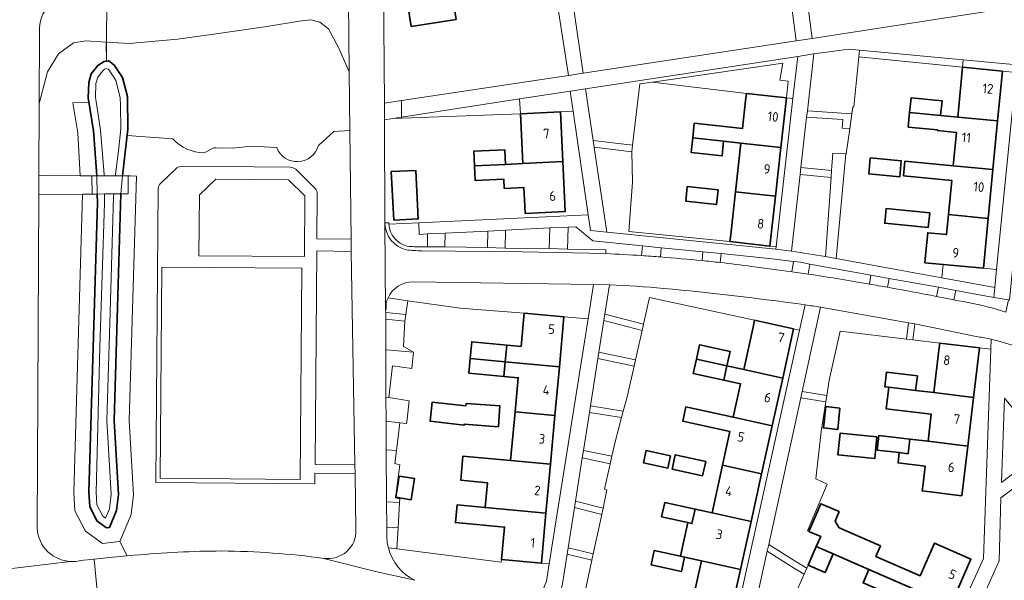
# Model space of a CAD drawing. Extents: x 150256 to 156914, y 461459 to 469481.
# Tile 258 of 656: x 154680 to 154817, y 463823 to 463901. Entities that reach past the tile are written whole.
import ezdxf
from ezdxf.enums import TextEntityAlignment as Align

# ---------------------------------------------------------------- set-up
doc = ezdxf.new("R2010")
doc.units = 0
doc.header["$LTSCALE"] = 0.75
for name, color, linetype, lineweight in [('B-RO-GK-BESCHOEIING-G', 251, 'GK-BESCHOEIING', 35), ('B-RO-GR-BEPLANTING_CULTUUR_BODEMBEDEKKER-GV', 251, 'CONTINUOUS', 18), ('B-RO-GR-BEPLANTING_CULTUUR_BOSPLANTSOEN-GV', 251, 'CONTINUOUS', 18), ('B-RO-GR-BEPLANTING_CULTUUR_HEESTERS-GV', 251, 'CONTINUOUS', 18), ('B-RO-GR-BEPLANTING_CULTUUR_ROOS-GV', 251, 'CONTINUOUS', 18), ('B-RO-GR-GROENVOORZIENING-GV', 251, 'CONTINUOUS', 18), ('B-RO-IE-TERREINAFSCHEIDING_KUNSTMATIG_HEKWERK-G', 251, 'IE-TERREINAFSCHEIDING-KUNSTMATIG', 18), ('B-RO-KW-KUNSTWERK_DEK-GV', 6, 'CONTINUOUS', 18), ('B-RO-KW-KUNSTWERK_DUIKER-G', 251, 'CONTINUOUS', 18), ('B-RO-KW-KUNSTWERK_LANDHOOFD-GV', 251, 'CONTINUOUS', 18), ('B-RO-OG-BEBOUWING-GV', 6, 'CONTINUOUS', 35), ('B-RO-OG-BEBOUWING-T18', 1, 'CONTINUOUS', 18), ('B-RO-OG-TERREIN_CULTUURSCHEIDING-GV', 251, 'CONTINUOUS', 18), ('B-RO-OG-TERREIN_ONBEGROEID-GV', 251, 'CONTINUOUS', 18), ('B-RO-OG-WATER_SLOOT-GV', 251, 'CONTINUOUS', 18), ('B-RO-VH-VERHARDING_ASFALT-GV', 251, 'CONTINUOUS', 18), ('B-RO-VH-VERHARDING_BETON-GV', 251, 'CONTINUOUS', 18), ('B-RO-VH-VERHARDING_BETONSTRAATSTEEN-GV', 251, 'CONTINUOUS', 18), ('B-RO-VH-VERHARDING_FUNDERING_ZAND-GV', 251, 'CONTINUOUS', 18), ('B-RO-VH-VERHARDING_OPEN-GV', 251, 'CONTINUOUS', 18), ('B-RO-VH-VERHARDING_TEGEL-GV', 251, 'CONTINUOUS', 18), ('B-RO-VH-VERHARDING_TEGEL_RUBBER-GV', 251, 'CONTINUOUS', 18)]:
    doc.layers.add(name, color=color, linetype=linetype, lineweight=lineweight)
doc.styles.add('NLCS-ISO-M200-T18', font='NLCS-ISO.ttf', dxfattribs={"height": 360})
doc.linetypes.add('GK-BESCHOEIING', pattern='A,30,-5,[1,NLCS.SHX,S=1,R=0,X=0,Y=0],-5', length=40)
doc.linetypes.add('IE-TERREINAFSCHEIDING-KUNSTMATIG', pattern='A,4,[82,NLCS.SHX,S=0.75,R=90,X=0,Y=0],4,-2', length=10)

msp = doc.modelspace()

# ---------------------------------------------------------------- linework, layer by layer
at = {"layer": 'B-RO-GK-BESCHOEIING-G'}
for points in [[(154689.58, 463892.681), (154689.918, 463893.886), (154690.839, 463895.078), (154691.705, 463895.637), (154692.029, 463895.667)], [(154692.029, 463895.667), (154692.3, 463895.692), (154692.529, 463895.609)], [(154694.291, 463879.615), (154695.032, 463886.18), (154694.953, 463890.708), (154694.3, 463893.363), (154693.178, 463895.081), (154692.529, 463895.609)], [(154689.58, 463892.681), (154689.497, 463890.539), (154690.223, 463885.907), (154690.714, 463879.627)], [(154690.745, 463877.083), (154690.761, 463875.835), (154689.578, 463835.387), (154689.705, 463833.36), (154690.734, 463831.351), (154692.036, 463830.411), (154692.447, 463830.458), (154693.433, 463832.808), (154693.71, 463835.077), (154693.093, 463845.404), (154694.065, 463877.119)]]:
    msp.add_lwpolyline(points, dxfattribs=at)
at = {"layer": 'B-RO-GR-BEPLANTING_CULTUUR_BODEMBEDEKKER-GV'}
for points in [[(154797.278, 463897.223), (154795.754, 463897.365), (154790.868, 463896.7), (154789.974, 463888.726), (154796.192, 463888.306), (154796.333, 463889.302), (154796.482, 463889.281), (154797.181, 463896.256)], [(154768.355, 463892.736), (154786.537, 463895.366), (154786.124, 463892.996), (154787.296, 463892.866), (154787.038, 463890.53), (154787.968, 463890.427), (154788.635, 463896.332), (154758.994, 463891.801), (154760.065, 463884.563), (154765.558, 463883.905), (154766.564, 463892.476)], [(154811.667, 463894.819), (154817.221, 463894.286), (154819.143, 463894.101), (154819.249, 463895.177), (154811.768, 463895.874)], [(154781.448, 463891.149), (154787.038, 463890.53), (154787.296, 463892.866), (154786.124, 463892.996), (154786.537, 463895.366), (154768.355, 463892.736)], [(154749.87, 463888.324), (154755.467, 463888.6), (154757.255, 463888.688), (154756.849, 463891.491), (154749.766, 463890.422)], [(154795.365, 463882.72), (154795.399, 463882.718), (154795.896, 463886.221), (154794.832, 463886.293), (154794.913, 463887.49), (154789.873, 463887.831), (154789.084, 463880.798), (154793.365, 463880.377), (154793.542, 463882.813)], [(154784.745, 463869.817), (154779.155, 463870.436), (154765.052, 463871.844), (154765.528, 463878.765), (154765.453, 463883.011), (154760.201, 463883.64), (154760.206, 463883.604), (154761.96, 463871.777), (154785.592, 463869.383), (154785.63, 463869.719)], [(154804.114, 463859.089), (154791.815, 463861.281), (154789.239, 463849.467), (154792.695, 463848.922), (154793.039, 463851.074), (154794.545, 463857.892), (154803.824, 463856.801)], [(154761.53, 463859.386), (154760.839, 463854.971), (154765.954, 463853.909), (154766.886, 463858.017)], [(154759.665, 463847.463), (154764.253, 463846.745), (154764.781, 463848.741), (154765.755, 463853.031), (154760.7, 463854.081)], [(154789.911, 463824.763), (154790.103, 463825.197), (154791.211, 463827.791), (154791.835, 463829.215), (154790.202, 463829.91), (154789.976, 463830.006), (154792.744, 463836.506), (154791.156, 463837.243), (154791.885, 463843.865), (154792.552, 463848.033), (154789.047, 463848.586), (154784.576, 463828.082), (154788.526, 463825.59)], [(154759.518, 463846.528), (154758.69, 463841.232), (154762.65, 463840.424), (154763.058, 463842.229), (154764.01, 463845.826)], [(154757.581, 463834.145), (154761.422, 463833.16), (154761.971, 463835.744), (154761.61, 463835.825), (154762.414, 463839.38), (154758.524, 463840.173)], [(154819.819, 463836.717), (154817.031, 463834.597), (154816.783, 463825.787), (154813.743, 463819.031), (154817.483, 463816.903), (154822.104, 463825.179), (154822.116, 463825.201), (154820.183, 463826.146), (154821.894, 463829.529), (154823.346, 463833.012), (154823.572, 463835.203)], [(154760.066, 463826.774), (154761.235, 463832.279), (154757.442, 463833.252), (154756.557, 463827.598)], [(154758.624, 463819.979), (154759.879, 463825.894), (154756.418, 463826.706), (154755.728, 463822.297), (154754.619, 463819.682)], [(154782.895, 463820.583), (154787.548, 463819.427), (154789.544, 463823.934), (154788.055, 463824.823), (154784.367, 463827.15)]]:
    msp.add_lwpolyline(points, close=True, dxfattribs=at)
for points in [[(154788.973, 463879.804), (154787.773, 463869.103)], [(154792.49, 463868.34), (154793.292, 463879.38), (154788.973, 463879.804)], [(154759.324, 463859.621), (154760.085, 463864.44), (154734.911, 463864.794)], [(154762.311, 463864.38), (154761.669, 463860.279), (154767.086, 463858.895), (154767.928, 463862.608), (154782.603, 463859.436)], [(154731.379, 463862.553), (154734.15, 463862.165), (154741.438, 463861.144), (154750.405, 463860.44), (154755.966, 463859.929), (154759.324, 463859.621)], [(154782.603, 463859.436), (154788.06, 463858.231), (154788.89, 463858.048), (154789.674, 463861.587)], [(154732.606, 463827.475), (154731.426, 463827.628)], [(154751.173, 463817.246), (154753.534, 463822.971), (154753.914, 463825.377), (154752.804, 463825.479), (154747.242, 463825.99), (154747.204, 463825.585), (154732.606, 463827.475)]]:
    msp.add_lwpolyline(points, dxfattribs=at)
for points in [[(154787.773, 463869.103, -0.0006532), (154792.49, 463868.34)], [(154734.911, 463864.794, 0.3028837), (154731.379, 463862.553)], [(154769.894, 463863.894, 0.014243), (154762.311, 463864.38)], [(154789.674, 463861.587, 0.011673), (154769.894, 463863.894)], [(154731.426, 463827.628, 0.2215442), (154735.111, 463823.066)]]:
    msp.add_lwpolyline(points, format="xyb", dxfattribs=at)
at = {"layer": 'B-RO-GR-BEPLANTING_CULTUUR_BOSPLANTSOEN-GV'}
for points in [[(154687.785, 463904.623, 0.4847173), (154682.68, 463899.784)], [(154701.302, 463884.802, 0.2008642), (154705.672, 463882.838)], [(154715.822, 463883.578, 0.7235199), (154721.649, 463883.882)]]:
    msp.add_lwpolyline(points, format="xyb", dxfattribs=at)
for points in [[(154691.986, 463898.339), (154692.054, 463898.335), (154695.207, 463898.147), (154701.951, 463898.727), (154706.39, 463899.361), (154714.443, 463900.511), (154718.955, 463901.252), (154720.616, 463901.469), (154721.843, 463901.108), (154723.07, 463900.169), (154724.514, 463897.497), (154725.964, 463894.154), (154725.86, 463904.077)], [(154721.649, 463883.882), (154723.81, 463885.84), (154726.05, 463885.95), (154725.964, 463894.154), (154724.514, 463897.497), (154723.07, 463900.169), (154721.843, 463901.108), (154720.616, 463901.469), (154718.955, 463901.252), (154714.443, 463900.511), (154706.39, 463899.361), (154701.951, 463898.727), (154695.207, 463898.147), (154692.054, 463898.335), (154691.986, 463898.339)], [(154682.68, 463899.784), (154682.632, 463889.767), (154683.801, 463894.176), (154685.317, 463896.703), (154687.411, 463898.219), (154689.143, 463898.508), (154691.986, 463898.339)], [(154691.986, 463898.339), (154692.052, 463895.669), (154692.3, 463895.692), (154692.529, 463895.609), (154693.178, 463895.081), (154694.3, 463893.363), (154694.953, 463890.708), (154695.032, 463886.18), (154694.931, 463885.284), (154701.302, 463884.802)], [(154705.672, 463882.838), (154707.03, 463883.56), (154707.37, 463883.54), (154709.644, 463883.511), (154712.28, 463883.79), (154715.822, 463883.578)]]:
    msp.add_lwpolyline(points, dxfattribs=at)
at = {"layer": 'B-RO-GR-BEPLANTING_CULTUUR_HEESTERS-GV'}
for points in [[(154811.768, 463895.874), (154797.278, 463897.223), (154797.181, 463896.256), (154811.667, 463894.819)], [(154733.266, 463887.837), (154732.041, 463887.645), (154749.87, 463888.324), (154749.766, 463890.422)], [(154794.006, 463868.062), (154795.365, 463882.72), (154793.542, 463882.813), (154793.365, 463880.377), (154793.292, 463879.38), (154792.49, 463868.34)], [(154816.421, 463866.539), (154814.573, 463866.714), (154808.947, 463867.246), (154808.783, 463865.36), (154816.171, 463864.013)], [(154731.075, 463859.601), (154731.082, 463855.307), (154734.924, 463854.953), (154733.558, 463855.743), (154733.752, 463859.327)], [(154733.039, 463845.107), (154731.099, 463845.335), (154731.105, 463841.928), (154731.111, 463841.332), (154732.554, 463841.213)]]:
    msp.add_lwpolyline(points, close=True, dxfattribs=at)
for points in [[(154731.115, 463861.014), (154731.05, 463860.882), (154731.073, 463860.506), (154733.877, 463860.219), (154734.15, 463862.165), (154731.379, 463862.553)], [(154732.606, 463827.475), (154732.784, 463830.417), (154731.222, 463830.505), (154731.231, 463829.646)], [(154731.426, 463827.628), (154732.606, 463827.475)]]:
    msp.add_lwpolyline(points, dxfattribs=at)
for points in [[(154731.379, 463862.553, 0.1441324), (154731.115, 463861.014)], [(154731.231, 463829.646, 0.0738166), (154731.426, 463827.628)]]:
    msp.add_lwpolyline(points, format="xyb", dxfattribs=at)
at = {"layer": 'B-RO-GR-BEPLANTING_CULTUUR_ROOS-GV'}
msp.add_lwpolyline([(154817.507, 463848.563), (154817.082, 463836.728), (154823.36, 463841.497)], close=True, dxfattribs=at)
at = {"layer": 'B-RO-GR-GROENVOORZIENING-GV'}
for points in [[(154756.549, 463872.464), (154753.975, 463872.343), (154753.903, 463869.471), (154756.463, 463869.385)], [(154736.886, 463871.505), (154736.888, 463869.721), (154739.321, 463869.686), (154739.344, 463871.626)], [(154745.343, 463871.899), (154745.284, 463869.592), (154747.736, 463869.533), (154747.81, 463872.026)], [(154790.308, 463867.281), (154788.998, 463867.539), (154788.028, 463867.657), (154787.813, 463866.229), (154790.075, 463865.898)], [(154810.44, 463862.285), (154810.727, 463863.584), (154808.277, 463864.041), (154808.014, 463862.758)]]:
    msp.add_lwpolyline(points, close=True, dxfattribs=at)
for points in [[(154769.44, 463868.289), (154769.561, 463869.583), (154766.923, 463869.857), (154766.815, 463868.475)], [(154775.357, 463869.004), (154775.275, 463867.773)], [(154777.775, 463867.508), (154777.914, 463868.76), (154775.357, 463869.004)], [(154801.418, 463865.286), (154798.859, 463865.751), (154798.641, 463864.496)], [(154801.188, 463864.045), (154801.418, 463865.286)], [(154813.776, 463857.134), (154805.001, 463858.931), (154804.718, 463856.695), (154808.482, 463856.253)], [(154808.482, 463856.253), (154814.021, 463855.593), (154815.589, 463855.406), (154815.636, 463856.771)]]:
    msp.add_lwpolyline(points, dxfattribs=at)
for points in [[(154766.815, 463868.475, -0.0030593), (154769.44, 463868.289)], [(154775.275, 463867.773, -0.0027689), (154777.775, 463867.508)], [(154798.641, 463864.496, -0.0012095), (154801.188, 463864.045)], [(154815.636, 463856.771, 0.013352), (154813.776, 463857.134)]]:
    msp.add_lwpolyline(points, format="xyb", dxfattribs=at)
at = {"layer": 'B-RO-IE-TERREINAFSCHEIDING_KUNSTMATIG_HEKWERK-G'}
for points in [[(154797.181, 463896.256), (154797.278, 463897.223)], [(154796.192, 463888.306), (154796.333, 463889.302), (154796.482, 463889.281), (154797.181, 463896.256)], [(154811.667, 463894.819), (154811.768, 463895.874)], [(154787.038, 463890.53), (154787.296, 463892.866), (154786.124, 463892.996), (154786.537, 463895.366), (154768.355, 463892.736)], [(154768.355, 463892.736), (154766.564, 463892.476), (154765.558, 463883.905)], [(154795.896, 463886.221), (154796.192, 463888.306)], [(154795.365, 463882.72), (154795.399, 463882.718), (154795.896, 463886.221)], [(154765.558, 463883.905), (154765.453, 463883.011)], [(154793.365, 463880.377), (154793.542, 463882.813), (154795.365, 463882.72)], [(154793.292, 463879.38), (154793.365, 463880.377)], [(154792.49, 463868.34), (154793.292, 463879.38)], [(154779.155, 463870.436), (154765.052, 463871.844), (154765.528, 463878.765)], [(154782.603, 463859.436), (154767.928, 463862.608), (154767.086, 463858.895)], [(154734.15, 463862.165), (154733.877, 463860.219)], [(154750.405, 463860.44), (154741.438, 463861.144), (154734.15, 463862.165)], [(154733.877, 463860.219), (154733.752, 463859.327)], [(154733.752, 463859.327), (154733.558, 463855.743), (154734.924, 463854.953)], [(154767.086, 463858.895), (154766.886, 463858.017)], [(154766.886, 463858.017), (154765.954, 463853.909)], [(154803.824, 463856.801), (154794.545, 463857.892), (154793.039, 463851.074), (154792.695, 463848.922)], [(154804.718, 463856.695), (154803.824, 463856.801)], [(154808.482, 463856.253), (154804.718, 463856.695)], [(154734.924, 463854.953), (154734.696, 463852.682)], [(154765.755, 463853.031), (154764.781, 463848.741), (154764.253, 463846.745)], [(154765.954, 463853.909), (154765.755, 463853.031)], [(154792.695, 463848.922), (154792.552, 463848.033)], [(154731.508, 463848.624), (154734.343, 463848.161), (154734.042, 463845.593), (154733.972, 463844.998), (154733.039, 463845.107)], [(154792.552, 463848.033), (154791.885, 463843.865), (154791.156, 463837.243), (154792.744, 463836.506), (154789.976, 463830.006), (154790.202, 463829.91)], [(154764.253, 463846.745), (154764.01, 463845.826)], [(154733.039, 463845.107), (154732.554, 463841.213)], [(154764.01, 463845.826), (154763.058, 463842.229), (154762.65, 463840.424)], [(154732.554, 463841.213), (154732.332, 463839.426), (154733.044, 463839.239), (154732.429, 463834.582), (154733.029, 463834.466), (154732.998, 463833.955)], [(154762.414, 463839.38), (154761.61, 463835.825), (154761.971, 463835.744), (154761.422, 463833.16)], [(154762.65, 463840.424), (154762.414, 463839.38)], [(154732.998, 463833.955), (154732.784, 463830.417)], [(154761.235, 463832.279), (154760.066, 463826.774)], [(154761.422, 463833.16), (154761.235, 463832.279)], [(154732.784, 463830.417), (154732.606, 463827.475)], [(154732.606, 463827.475), (154747.204, 463825.585), (154747.242, 463825.99)], [(154760.066, 463826.774), (154759.879, 463825.894)], [(154759.879, 463825.894), (154758.624, 463819.979)], [(154789.911, 463824.763), (154789.544, 463823.934)], [(154790.103, 463825.197), (154789.911, 463824.763)], [(154789.544, 463823.934), (154787.548, 463819.427)]]:
    msp.add_lwpolyline(points, dxfattribs=at)
at = {"layer": 'B-RO-KW-KUNSTWERK_DEK-GV'}
msp.add_lwpolyline([(154693.06, 463877.108), (154694.065, 463877.119), (154695.064, 463877.131), (154695.073, 463879.612), (154694.291, 463879.615), (154693.284, 463879.619), (154691.716, 463879.624), (154690.714, 463879.627), (154689.999, 463879.629), (154690.051, 463877.075), (154690.745, 463877.083), (154691.745, 463877.094)], close=True, dxfattribs=at)
at = {"layer": 'B-RO-KW-KUNSTWERK_DUIKER-G'}
msp.add_lwpolyline([(154692.029, 463895.667), (154692.054, 463898.335), (154692.109, 463904.254), (154692.152, 463908.836), (154692.172, 463910.928), (154692.186, 463912.476), (154692.201, 463914.104), (154692.238, 463918.004)], dxfattribs=at)
at = {"layer": 'B-RO-KW-KUNSTWERK_LANDHOOFD-GV'}
for points in [[(154690.745, 463877.083), (154690.714, 463879.627), (154689.999, 463879.629), (154690.051, 463877.075)], [(154694.291, 463879.615), (154694.065, 463877.119), (154695.064, 463877.131), (154695.073, 463879.612)]]:
    msp.add_lwpolyline(points, close=True, dxfattribs=at)
at = {"layer": 'B-RO-OG-BEBOUWING-GV'}
for points in [[(154740.913, 463901.473), (154739.799, 463908.693), (154733.518, 463907.723), (154734.633, 463900.503)], [(154817.221, 463894.286), (154811.667, 463894.819), (154811.572, 463893.824), (154810.998, 463887.852), (154816.552, 463887.318)], [(154786.268, 463883.578), (154787.038, 463890.53), (154781.448, 463891.149), (154781.338, 463890.155), (154780.904, 463886.234), (154774.18, 463886.979), (154773.954, 463884.941), (154778.278, 463884.462), (154780.678, 463884.197)], [(154808.594, 463888.082), (154808.79, 463890.123), (154804.46, 463890.539), (154804.264, 463888.498)], [(154755.467, 463888.6), (154749.87, 463888.324), (154749.919, 463887.325), (154750.214, 463881.347), (154755.811, 463881.623)], [(154804.264, 463888.498), (154804.068, 463886.458), (154808.161, 463886.064), (154808.151, 463885.958), (154810.792, 463885.705), (154810.343, 463881.033), (154815.897, 463880.5), (154816.552, 463887.318), (154810.998, 463887.852), (154808.594, 463888.082)], [(154773.954, 463884.941), (154773.729, 463882.904), (154778.052, 463882.425), (154778.278, 463884.462)], [(154743.457, 463881.014), (154747.802, 463881.228), (154747.701, 463883.275), (154743.356, 463883.061)], [(154785.514, 463876.77), (154786.268, 463883.578), (154780.678, 463884.197), (154779.925, 463877.389)], [(154798.774, 463882.144), (154798.558, 463879.904), (154802.888, 463879.488), (154803.104, 463881.728)], [(154732.184, 463873.423), (154735.61, 463873.604), (154735.252, 463880.398), (154731.825, 463880.217)], [(154743.457, 463881.014), (154743.558, 463878.966), (154747.567, 463879.164), (154747.631, 463877.864), (154750.379, 463878), (154750.509, 463875.368), (154750.558, 463874.37), (154756.155, 463874.646), (154755.811, 463881.623), (154750.214, 463881.347), (154747.802, 463881.228)], [(154803.609, 463881.68), (154803.413, 463879.639), (154810.147, 463878.992), (154809.688, 463874.214), (154815.242, 463873.681), (154815.897, 463880.5), (154810.343, 463881.033), (154807.939, 463881.264)], [(154773.201, 463878.133), (154772.975, 463876.095), (154777.299, 463875.617), (154777.524, 463877.654)], [(154779.155, 463870.436), (154784.745, 463869.817), (154785.514, 463876.77), (154779.925, 463877.389), (154779.265, 463871.43)], [(154807.068, 463874.466), (154800.982, 463875.05), (154800.786, 463873.01), (154806.872, 463872.425)], [(154806.499, 463868.482), (154806.405, 463867.486), (154808.947, 463867.246), (154814.573, 463866.714), (154815.242, 463873.681), (154809.688, 463874.214), (154809.42, 463871.421), (154806.8, 463871.668)], [(154750.405, 463860.44), (154749.978, 463855.787), (154747.978, 463855.97), (154747.754, 463853.631), (154749.763, 463853.446), (154755.324, 463852.936), (154755.966, 463859.929)], [(154788.06, 463858.231), (154782.603, 463859.436), (154782.388, 463858.459), (154781.084, 463852.553), (154786.54, 463851.348)], [(154742.875, 463854.079), (154747.754, 463853.631), (154747.978, 463855.97), (154743.09, 463856.419)], [(154774.478, 463854.012), (154778.726, 463853.074), (154779.168, 463855.075), (154774.92, 463856.013)], [(154814.021, 463855.593), (154808.482, 463856.253), (154808.364, 463855.26), (154807.655, 463849.31), (154813.194, 463848.65)], [(154747.754, 463853.631), (154742.875, 463854.079), (154742.687, 463852.037), (154747.56, 463851.59)], [(154747.56, 463851.59), (154749.575, 463851.405), (154749.136, 463846.625), (154754.698, 463846.115), (154755.324, 463852.936), (154749.763, 463853.446), (154747.754, 463853.631)], [(154774.478, 463854.012), (154774.036, 463852.01), (154778.284, 463851.072), (154778.726, 463853.074)], [(154778.284, 463851.072), (154780.642, 463850.551), (154779.607, 463845.864), (154785.063, 463844.659), (154786.54, 463851.348), (154781.084, 463852.553), (154778.726, 463853.074)], [(154805.108, 463849.613), (154805.35, 463851.649), (154801.031, 463852.164), (154800.788, 463850.128), (154801.349, 463850.061)], [(154801.349, 463850.061), (154800.988, 463847.033), (154807.294, 463846.281), (154806.844, 463842.508), (154812.383, 463841.848), (154813.194, 463848.65), (154807.655, 463849.31), (154805.108, 463849.613)], [(154746.818, 463844.529), (154747.014, 463847.461), (154742.296, 463847.777), (154742.268, 463847.482), (154737.53, 463847.974), (154737.256, 463845.301), (154742.005, 463844.753), (154742.019, 463844.894)], [(154794.528, 463847.157), (154792.538, 463847.363), (154792.23, 463844.379), (154794.219, 463844.173)], [(154749.136, 463846.625), (154748.51, 463839.804), (154754.072, 463839.293), (154754.698, 463846.115)], [(154783.586, 463837.97), (154785.063, 463844.659), (154779.607, 463845.864), (154773.001, 463847.323), (154772.559, 463845.321), (154779.165, 463843.862), (154778.13, 463839.175)], [(154799.693, 463843.147), (154794.562, 463843.661), (154794.256, 463840.61), (154799.388, 463840.096)], [(154802.825, 463840.923), (154804.055, 463840.776), (154804.297, 463842.812), (154799.978, 463843.326), (154799.735, 463841.291)], [(154804.297, 463842.812), (154804.055, 463840.776), (154802.825, 463840.923), (154802.655, 463839.491), (154806.431, 463839.041), (154806.135, 463836.558), (154806.017, 463835.565), (154811.556, 463834.905), (154812.383, 463841.848), (154806.844, 463842.508)], [(154770.873, 463840.47), (154767.444, 463841.227), (154767.067, 463839.519), (154770.496, 463838.761)], [(154775.33, 463837.694), (154775.772, 463839.696), (154771.524, 463840.634), (154771.082, 463838.632)], [(154753.446, 463832.472), (154754.072, 463839.293), (154748.51, 463839.804), (154741.812, 463840.419), (154741.569, 463837.069), (154745.268, 463836.708), (154744.948, 463833.252)], [(154782.109, 463831.282), (154783.586, 463837.97), (154778.13, 463839.175), (154776.653, 463832.486)], [(154734.622, 463834.343), (154735.087, 463837.305), (154732.949, 463837.64), (154732.485, 463834.678)], [(154752.804, 463825.479), (154753.446, 463832.472), (154744.948, 463833.252), (154741.035, 463833.611), (154740.805, 463831.141), (154747.656, 463830.503), (154747.242, 463825.99)], [(154774.295, 463833.007), (154770.047, 463833.945), (154769.605, 463831.943), (154773.288, 463831.13), (154773.853, 463831.005)], [(154794.762, 463830.265), (154794.366, 463830.44), (154793.844, 463831.316), (154794.411, 463832.676), (154791.862, 463833.772), (154791.266, 463832.386), (154790.202, 463829.91), (154791.835, 463829.215), (154791.211, 463827.791), (154793.594, 463826.754), (154798.577, 463824.585), (154810.031, 463819.599), (154812.833, 463826.035), (154807.718, 463828.261), (154805.735, 463823.705), (154799.544, 463826.4), (154800.192, 463827.868)], [(154772.818, 463826.318), (154775.176, 463825.797), (154780.632, 463824.593), (154782.109, 463831.282), (154776.653, 463832.486), (154774.295, 463833.007), (154773.853, 463831.005), (154773.288, 463831.13), (154772.253, 463826.443)], [(154772.253, 463826.443), (154768.57, 463827.256), (154768.128, 463825.254), (154772.376, 463824.316), (154772.818, 463826.318)], [(154793.594, 463826.754), (154791.211, 463827.791), (154790.103, 463825.197), (154792.454, 463824.142)], [(154779.155, 463817.904), (154780.632, 463824.593), (154775.176, 463825.797), (154773.699, 463819.109)], [(154810.031, 463819.599), (154798.577, 463824.585), (154797.758, 463822.706), (154804.099, 463819.946), (154802.183, 463815.545), (154807.298, 463813.318)]]:
    msp.add_lwpolyline(points, close=True, dxfattribs=at)
at = {"layer": 'B-RO-OG-TERREIN_CULTUURSCHEIDING-GV'}
for points in [[(154692.052, 463895.669), (154691.986, 463898.339), (154689.143, 463898.508), (154687.411, 463898.219), (154685.317, 463896.703), (154683.801, 463894.176), (154682.632, 463889.767), (154682.583, 463879.653), (154683.648, 463879.688), (154688.359, 463879.633), (154688.023, 463885.656), (154687.334, 463889.844), (154689.605, 463889.881), (154689.497, 463890.539), (154689.58, 463892.681), (154689.918, 463893.886), (154690.839, 463895.078), (154691.705, 463895.637), (154692.029, 463895.667)], [(154726.241, 463869.068), (154721.446, 463869.143), (154721.214, 463839.266), (154726.745, 463839.23)], [(154764.253, 463846.745), (154759.665, 463847.463), (154759.518, 463846.528), (154764.01, 463845.826)]]:
    msp.add_lwpolyline(points, close=True, dxfattribs=at)
for points in [[(154721.497, 463877.133), (154721.445, 463870.841), (154726.21, 463870.776), (154726.05, 463885.95), (154723.81, 463885.84), (154721.649, 463883.882)], [(154701.302, 463884.802), (154694.931, 463885.284), (154694.291, 463879.615), (154695.073, 463879.612), (154695.394, 463879.611), (154696.238, 463879.573), (154695.192, 463845.432), (154695.815, 463835.008), (154695.48, 463832.266), (154693.906, 463828.514), (154694.923, 463826.477), (154695.91, 463826.564)], [(154715.822, 463883.578), (154712.28, 463883.79), (154709.644, 463883.511), (154707.37, 463883.54), (154707.03, 463883.56), (154705.672, 463882.838)], [(154699.596, 463878.574), (154701.683, 463880.574)], [(154702.527, 463880.962), (154717.757, 463880.836)], [(154718.482, 463880.55), (154721.231, 463877.832)], [(154726.899, 463830.109), (154726.766, 463838.018), (154721.175, 463838.059), (154721.176, 463836.559), (154698.942, 463836.741), (154699.275, 463877.866)], [(154688.398, 463825.832), (154690.297, 463826.029), (154692.925, 463826.301), (154694.923, 463826.477), (154693.906, 463828.514), (154691.467, 463828.236), (154689.098, 463829.946), (154687.639, 463832.794), (154687.479, 463835.35), (154688.7, 463877.061), (154682.572, 463876.993), (154682.349, 463830.297)]]:
    msp.add_lwpolyline(points, dxfattribs=at)
for points in [[(154705.672, 463882.838, -0.2008642), (154701.302, 463884.802)], [(154721.649, 463883.882, -0.7235199), (154715.822, 463883.578)], [(154701.683, 463880.574, -0.2197019), (154702.527, 463880.962)], [(154717.757, 463880.836, -0.2010995), (154718.482, 463880.55)], [(154699.275, 463877.866, -0.1934421), (154699.596, 463878.574)], [(154721.231, 463877.832, -0.1773072), (154721.497, 463877.133)], [(154682.349, 463830.297, 0.1887562), (154683.862, 463827.059)], [(154725.622, 463827.106, 0.2201031), (154726.899, 463830.109)], [(154683.862, 463827.059, 0.1804507), (154687.014, 463825.704)], [(154695.91, 463826.564, -0.0218108), (154708.151, 463827.173)], [(154708.151, 463827.173, -0.0323022), (154722.393, 463826.141)], [(154722.393, 463826.141, 0.2151771), (154725.622, 463827.106)], [(154687.014, 463825.704, 0.0708713), (154688.398, 463825.832)]]:
    msp.add_lwpolyline(points, format="xyb", dxfattribs=at)
at = {"layer": 'B-RO-OG-TERREIN_ONBEGROEID-GV'}
msp.add_lwpolyline([(154719.717, 463868.342), (154719.752, 463876.84), (154717.468, 463879.091), (154707.322, 463879.173), (154705.022, 463876.955), (154704.95, 463868.448)], close=True, dxfattribs=at)
at = {"layer": 'B-RO-OG-WATER_SLOOT-GV'}
for points in [[(154694.931, 463885.284), (154695.032, 463886.18), (154694.953, 463890.708), (154694.3, 463893.363), (154693.178, 463895.081), (154692.529, 463895.609), (154692.3, 463895.692), (154692.052, 463895.669), (154692.029, 463895.667), (154691.705, 463895.637), (154690.839, 463895.078), (154689.918, 463893.886), (154689.58, 463892.681), (154689.497, 463890.539), (154689.605, 463889.881), (154690.223, 463885.907), (154690.714, 463879.627), (154691.716, 463879.624), (154691.702, 463879.823), (154691.218, 463886.031), (154690.592, 463890.043), (154690.5, 463890.603), (154690.574, 463892.523), (154690.829, 463893.43), (154691.525, 463894.331), (154691.749, 463894.562), (154692.041, 463894.665), (154692.252, 463894.571), (154692.429, 463894.401), (154692.874, 463893.729), (154693.369, 463892.96), (154693.956, 463890.575), (154693.987, 463889.461), (154694.031, 463886.223), (154693.702, 463883.137), (154693.313, 463879.858), (154693.284, 463879.619), (154694.291, 463879.615)], [(154690.714, 463879.627), (154690.745, 463877.083), (154691.745, 463877.094), (154691.761, 463875.818), (154691.114, 463855.654), (154690.579, 463835.399), (154690.69, 463833.63), (154691.514, 463832.021), (154691.902, 463831.741), (154692.457, 463833.066), (154692.706, 463835.111), (154692.092, 463845.396), (154692.574, 463860.581), (154693.026, 463876.732), (154693.06, 463877.108), (154694.065, 463877.119), (154694.291, 463879.615), (154693.284, 463879.619), (154693.313, 463879.858), (154693.702, 463883.137), (154694.031, 463886.223), (154693.987, 463889.461), (154693.956, 463890.575), (154693.369, 463892.96), (154692.874, 463893.729), (154692.429, 463894.401), (154692.252, 463894.571), (154692.041, 463894.665), (154691.749, 463894.562), (154691.525, 463894.331), (154690.829, 463893.43), (154690.574, 463892.523), (154690.5, 463890.603), (154690.592, 463890.043), (154691.218, 463886.031), (154691.702, 463879.823), (154691.716, 463879.624)], [(154689.54, 463879.63), (154689.999, 463879.629), (154690.714, 463879.627), (154690.223, 463885.907), (154689.605, 463889.881), (154687.334, 463889.844), (154688.023, 463885.656), (154688.359, 463879.633)], [(154694.065, 463877.119), (154693.093, 463845.404), (154693.71, 463835.077), (154693.433, 463832.808), (154692.447, 463830.458), (154692.036, 463830.411), (154690.734, 463831.351), (154689.705, 463833.36), (154689.578, 463835.387), (154690.761, 463875.835), (154690.745, 463877.083), (154690.051, 463877.075), (154689.459, 463877.069), (154688.7, 463877.061), (154687.479, 463835.35), (154687.639, 463832.794), (154689.098, 463829.946), (154691.467, 463828.236), (154693.906, 463828.514), (154695.48, 463832.266), (154695.815, 463835.008), (154695.192, 463845.432), (154696.238, 463879.573), (154695.394, 463879.611), (154695.073, 463879.612), (154695.064, 463877.131)], [(154690.745, 463877.083), (154690.761, 463875.835), (154689.578, 463835.387), (154689.705, 463833.36), (154690.734, 463831.351), (154692.036, 463830.411), (154692.447, 463830.458), (154693.433, 463832.808), (154693.71, 463835.077), (154693.093, 463845.404), (154694.065, 463877.119), (154693.06, 463877.108), (154693.026, 463876.732), (154692.574, 463860.581), (154692.092, 463845.396), (154692.706, 463835.111), (154692.457, 463833.066), (154691.902, 463831.741), (154691.514, 463832.021), (154690.69, 463833.63), (154690.579, 463835.399), (154691.114, 463855.654), (154691.761, 463875.818), (154691.745, 463877.094)]]:
    msp.add_lwpolyline(points, close=True, dxfattribs=at)
at = {"layer": 'B-RO-VH-VERHARDING_ASFALT-GV'}
for points in [[(154731.231, 463829.646), (154731.222, 463830.505), (154731.186, 463834.029), (154731.111, 463841.332), (154731.105, 463841.928), (154731.099, 463845.335), (154731.094, 463848.692), (154731.082, 463855.307), (154731.075, 463859.601), (154731.073, 463860.506), (154731.05, 463860.882), (154730.956, 463872.983), (154730.956, 463873.071), (154730.895, 463887.465), (154730.885, 463889.815), (154730.751, 463906.063)], [(154725.86, 463904.077), (154725.964, 463894.154), (154726.05, 463885.95), (154726.21, 463870.776), (154726.241, 463869.068), (154726.745, 463839.23), (154726.766, 463838.018), (154726.899, 463830.109)], [(154682.349, 463830.297), (154682.572, 463876.993), (154682.583, 463879.653), (154682.632, 463889.767), (154682.68, 463899.784)], [(154730.956, 463872.983), (154731.05, 463860.882), (154731.115, 463861.014)], [(154761.82, 463868.751), (154750.105, 463869.01), (154736.051, 463869.156)], [(154790.075, 463865.898), (154787.813, 463866.229), (154782.201, 463866.976)], [(154734.911, 463864.794), (154760.085, 463864.44), (154762.311, 463864.38)], [(154810.44, 463862.285), (154808.014, 463862.758)], [(154791.815, 463861.281), (154804.114, 463859.089), (154805.001, 463858.931), (154813.776, 463857.134)], [(154817.715, 463860.575), (154815.761, 463861.182)], [(154687.014, 463825.704), (154671.339, 463823.847), (154658.454, 463822.275), (154629.057, 463818.744), (154621.101, 463817.698), (154613.121, 463816.733), (154602.315, 463815.425), (154570.426, 463811.565), (154570.294, 463811.563), (154558.483, 463811.39)], [(154589.452, 463807.841), (154606.449, 463809.831), (154621.898, 463811.613), (154622.505, 463811.683), (154660.387, 463816.484), (154660.418, 463816.463), (154680.66, 463818.97), (154682.018, 463819.153), (154690.89, 463820.098), (154690.297, 463826.029), (154688.398, 463825.832)], [(154671.339, 463823.847), (154687.014, 463825.704)], [(154695.91, 463826.564), (154694.923, 463826.477), (154692.925, 463826.301), (154690.297, 463826.029), (154690.89, 463820.098), (154693.235, 463820.348)], [(154722.393, 463826.141), (154729.63, 463824.32), (154735.111, 463823.066)], [(154735.111, 463823.066), (154729.63, 463824.32), (154722.393, 463826.141)]]:
    msp.add_lwpolyline(points, dxfattribs=at)
for points in [[(154682.68, 463899.784, -0.4847173), (154687.785, 463904.623)], [(154733.978, 463869.276, -0.3449059), (154730.956, 463872.983)], [(154736.051, 463869.156, -0.0289304), (154733.978, 463869.276)], [(154766.815, 463868.475, 0.0052004), (154761.82, 463868.751)], [(154769.44, 463868.289, 0.0030593), (154766.815, 463868.475)], [(154775.275, 463867.773, 0.0058268), (154769.44, 463868.289)], [(154777.775, 463867.508, 0.0027689), (154775.275, 463867.773)], [(154782.201, 463866.976, 0.0045079), (154777.775, 463867.508)], [(154798.641, 463864.496, 0.0051142), (154790.075, 463865.898)], [(154731.379, 463862.553, -0.3028837), (154734.911, 463864.794)], [(154762.311, 463864.38, -0.014243), (154769.894, 463863.894)], [(154769.894, 463863.894, -0.011673), (154789.674, 463861.587)], [(154801.188, 463864.045, 0.0012095), (154798.641, 463864.496)], [(154808.014, 463862.758, 0.0039264), (154801.188, 463864.045)], [(154731.115, 463861.014, -0.1441324), (154731.379, 463862.553)], [(154789.674, 463861.587, -0.0009809), (154791.815, 463861.281)], [(154815.761, 463861.182, 0.0137143), (154810.44, 463862.285)], [(154813.776, 463857.134, -0.013352), (154815.636, 463856.771)], [(154815.636, 463856.771, -0.0562929), (154822.941, 463854.242)], [(154683.862, 463827.059, -0.1887562), (154682.349, 463830.297)], [(154726.899, 463830.109, -0.2201031), (154725.622, 463827.106)], [(154731.426, 463827.628, -0.0738166), (154731.231, 463829.646)], [(154687.014, 463825.704, -0.1804507), (154683.862, 463827.059)], [(154708.151, 463827.173, 0.0218108), (154695.91, 463826.564)], [(154722.393, 463826.141, 0.0323022), (154708.151, 463827.173)], [(154725.622, 463827.106, -0.2151771), (154722.393, 463826.141)], [(154735.111, 463823.066, -0.2215442), (154731.426, 463827.628)], [(154688.398, 463825.832, -0.0708713), (154687.014, 463825.704)]]:
    msp.add_lwpolyline(points, format="xyb", dxfattribs=at)
at = {"layer": 'B-RO-VH-VERHARDING_BETON-GV'}
msp.add_lwpolyline([(154762.414, 463839.38), (154762.65, 463840.424), (154758.69, 463841.232), (154758.524, 463840.173)], close=True, dxfattribs=at)
at = {"layer": 'B-RO-VH-VERHARDING_BETONSTRAATSTEEN-GV'}
for points in [[(154731.486, 463873.069), (154730.956, 463873.071), (154730.956, 463872.983)], [(154736.888, 463869.721), (154736.886, 463871.505), (154735.71, 463871.434), (154735.664, 463873.057), (154731.491, 463872.861)], [(154766.815, 463868.475), (154766.923, 463869.857), (154759.996, 463870.548), (154757.62, 463872.518), (154756.549, 463872.464), (154756.463, 463869.385), (154761.83, 463869.291), (154761.82, 463868.751)], [(154736.051, 463869.686), (154736.888, 463869.721)], [(154739.321, 463869.686), (154736.888, 463869.721), (154736.051, 463869.686)], [(154736.051, 463869.156), (154750.105, 463869.01), (154761.82, 463868.751), (154761.83, 463869.291), (154756.463, 463869.385), (154753.903, 463869.471), (154747.736, 463869.533), (154745.284, 463869.592), (154739.321, 463869.686)], [(154769.561, 463869.583), (154769.44, 463868.289)], [(154775.275, 463867.773), (154775.357, 463869.004), (154769.561, 463869.583)], [(154782.201, 463866.976), (154787.813, 463866.229), (154788.028, 463867.657), (154785.042, 463868.019), (154777.914, 463868.76), (154777.775, 463867.508)], [(154798.641, 463864.496), (154798.859, 463865.751), (154790.308, 463867.281), (154790.075, 463865.898)], [(154808.277, 463864.041), (154801.418, 463865.286), (154801.188, 463864.045)], [(154808.014, 463862.758), (154808.277, 463864.041)], [(154810.727, 463863.584), (154810.44, 463862.285)], [(154815.761, 463861.182), (154817.715, 463860.575), (154818.065, 463862.281), (154816.036, 463862.641), (154810.727, 463863.584)]]:
    msp.add_lwpolyline(points, dxfattribs=at)
for points in [[(154730.956, 463872.983, 0.3449059), (154733.978, 463869.276)], [(154731.491, 463872.861, -0.0144147), (154731.486, 463873.069)], [(154731.491, 463872.861, 0.3317674), (154734.068, 463869.799)], [(154734.068, 463869.799, -0.3317674), (154731.491, 463872.861)], [(154734.068, 463869.799, 0.0287372), (154736.051, 463869.686)], [(154736.051, 463869.686, -0.0287372), (154734.068, 463869.799)], [(154733.978, 463869.276, 0.0289304), (154736.051, 463869.156)], [(154761.82, 463868.751, -0.0052004), (154766.815, 463868.475)], [(154769.44, 463868.289, -0.0058268), (154775.275, 463867.773)], [(154777.775, 463867.508, -0.0045079), (154782.201, 463866.976)], [(154790.075, 463865.898, -0.0051142), (154798.641, 463864.496)], [(154801.188, 463864.045, -0.0039264), (154808.014, 463862.758)], [(154810.44, 463862.285, -0.0137143), (154815.761, 463861.182)]]:
    msp.add_lwpolyline(points, format="xyb", dxfattribs=at)
for points in [[(154747.81, 463872.026), (154747.736, 463869.533), (154753.903, 463869.471), (154753.975, 463872.343)], [(154745.284, 463869.592), (154745.343, 463871.899), (154739.344, 463871.626), (154739.321, 463869.686)]]:
    msp.add_lwpolyline(points, close=True, dxfattribs=at)
at = {"layer": 'B-RO-VH-VERHARDING_FUNDERING_ZAND-GV'}
msp.add_lwpolyline([(154682.583, 463879.653), (154682.572, 463876.993), (154688.7, 463877.061), (154689.459, 463877.069), (154690.051, 463877.075), (154689.999, 463879.629), (154689.54, 463879.63), (154688.359, 463879.633), (154683.648, 463879.688)], close=True, dxfattribs=at)
at = {"layer": 'B-RO-VH-VERHARDING_OPEN-GV'}
msp.add_lwpolyline([(154690.745, 463877.083), (154691.745, 463877.094), (154693.06, 463877.108), (154694.065, 463877.119), (154695.064, 463877.131), (154695.073, 463879.612), (154694.291, 463879.615), (154693.284, 463879.619), (154691.716, 463879.624), (154690.714, 463879.627), (154689.999, 463879.629), (154690.051, 463877.075)], close=True, dxfattribs=at)
at = {"layer": 'B-RO-VH-VERHARDING_TEGEL-GV'}
for points in [[(154811.768, 463895.874), (154819.249, 463895.177), (154819.633, 463899.064), (154822.083, 463901.466), (154829.058, 463908.303), (154827.476, 463909.908), (154821.03, 463903.566), (154819.709, 463903.36), (154814.712, 463902.583), (154790.636, 463898.836), (154788.42, 463898.528), (154758.647, 463893.97), (154756.594, 463893.653), (154733.258, 463890.169), (154733.266, 463887.837), (154749.766, 463890.422), (154756.849, 463891.491), (154758.994, 463891.801), (154788.635, 463896.332), (154790.868, 463896.7), (154795.754, 463897.365), (154797.278, 463897.223)], [(154789.383, 463908.575), (154787.154, 463908.241), (154788.42, 463898.528), (154790.636, 463898.836)], [(154756.594, 463893.653), (154758.647, 463893.97), (154757.243, 463903.553), (154755.112, 463903.255)], [(154819.19, 463872.337), (154822.083, 463901.466), (154819.633, 463899.064), (154819.249, 463895.177), (154819.143, 463894.101), (154816.421, 463866.539), (154816.171, 463864.013), (154816.036, 463862.641), (154818.065, 463862.281), (154818.219, 463862.254), (154819.084, 463871.271)], [(154785.63, 463869.719), (154785.592, 463869.383), (154787.773, 463869.103), (154788.973, 463879.804), (154789.084, 463880.798), (154789.873, 463887.831), (154789.974, 463888.726), (154790.868, 463896.7), (154788.635, 463896.332), (154787.968, 463890.427)], [(154756.849, 463891.491), (154757.255, 463888.688), (154759.354, 463874.166), (154759.666, 463872.009), (154761.96, 463871.777), (154760.206, 463883.604), (154760.201, 463883.64), (154760.065, 463884.563), (154758.994, 463891.801)], [(154732.041, 463887.645), (154733.266, 463887.837), (154733.258, 463890.169), (154730.885, 463889.815), (154730.895, 463887.465)], [(154795.896, 463886.221), (154796.192, 463888.306), (154789.974, 463888.726), (154789.873, 463887.831), (154794.913, 463887.49), (154794.832, 463886.293)], [(154760.201, 463883.64), (154765.453, 463883.011), (154765.558, 463883.905), (154760.065, 463884.563)], [(154793.365, 463880.377), (154789.084, 463880.798), (154788.973, 463879.804), (154793.292, 463879.38)], [(154719.717, 463868.342), (154704.95, 463868.448), (154705.022, 463876.955), (154707.322, 463879.173), (154717.468, 463879.091), (154719.752, 463876.84)], [(154719.329, 463866.7), (154719.096, 463837.179), (154699.564, 463837.333), (154699.797, 463866.855)], [(154733.877, 463860.219), (154731.073, 463860.506), (154731.075, 463859.601), (154733.752, 463859.327)], [(154761.53, 463859.386), (154766.886, 463858.017), (154767.086, 463858.895), (154761.669, 463860.279)], [(154805.001, 463858.931), (154804.114, 463859.089), (154803.824, 463856.801), (154804.718, 463856.695)], [(154734.696, 463852.682), (154734.924, 463854.953), (154731.082, 463855.307), (154731.094, 463848.692), (154731.508, 463848.624), (154732.024, 463853.085)], [(154765.954, 463853.909), (154760.839, 463854.971), (154760.7, 463854.081), (154765.755, 463853.031)], [(154789.239, 463849.467), (154789.047, 463848.586), (154792.552, 463848.033), (154792.695, 463848.922)], [(154731.099, 463845.335), (154733.039, 463845.107), (154733.972, 463844.998), (154734.042, 463845.593), (154734.343, 463848.161), (154731.508, 463848.624), (154731.094, 463848.692)], [(154732.554, 463841.213), (154731.111, 463841.332), (154731.186, 463834.029), (154732.998, 463833.955), (154733.029, 463834.466), (154732.429, 463834.582), (154733.044, 463839.239), (154732.332, 463839.426)], [(154731.222, 463830.505), (154732.784, 463830.417), (154732.998, 463833.955), (154731.186, 463834.029)], [(154761.235, 463832.279), (154761.422, 463833.16), (154757.581, 463834.145), (154757.442, 463833.252)], [(154789.544, 463823.934), (154789.911, 463824.763), (154788.526, 463825.59), (154784.576, 463828.082), (154784.367, 463827.15), (154788.055, 463824.823)], [(154756.557, 463827.598), (154756.418, 463826.706), (154759.879, 463825.894), (154760.066, 463826.774)]]:
    msp.add_lwpolyline(points, close=True, dxfattribs=at)
for points in [[(154701.683, 463880.574), (154699.596, 463878.574)], [(154717.757, 463880.836), (154702.527, 463880.962)], [(154721.231, 463877.832), (154718.482, 463880.55)], [(154699.275, 463877.866), (154698.942, 463836.741), (154721.176, 463836.559), (154721.175, 463838.059), (154726.766, 463838.018), (154726.745, 463839.23), (154721.214, 463839.266), (154721.446, 463869.143), (154726.241, 463869.068)], [(154726.241, 463869.068), (154726.21, 463870.776), (154721.445, 463870.841), (154721.497, 463877.133)], [(154759.354, 463874.166), (154735.664, 463873.057), (154735.71, 463871.434), (154736.886, 463871.505), (154739.344, 463871.626), (154745.343, 463871.899), (154747.81, 463872.026), (154753.975, 463872.343), (154756.549, 463872.464), (154757.62, 463872.518), (154759.996, 463870.548), (154766.923, 463869.857), (154769.561, 463869.583), (154775.357, 463869.004), (154777.914, 463868.76), (154785.042, 463868.019), (154788.028, 463867.657), (154788.998, 463867.539), (154790.308, 463867.281), (154798.859, 463865.751), (154801.418, 463865.286), (154808.277, 463864.041), (154810.727, 463863.584), (154816.036, 463862.641), (154816.171, 463864.013), (154808.783, 463865.36), (154802.635, 463866.481), (154794.006, 463868.062), (154792.49, 463868.34)], [(154787.773, 463869.103), (154785.592, 463869.383), (154761.96, 463871.777), (154759.666, 463872.009), (154759.354, 463874.166)], [(154760.085, 463864.44), (154759.324, 463859.621), (154753.914, 463825.377), (154753.534, 463822.971), (154751.173, 463817.246)], [(154753.219, 463816.381), (154754.18, 463818.647), (154754.619, 463819.682), (154755.728, 463822.297), (154756.418, 463826.706), (154756.557, 463827.598), (154757.442, 463833.252), (154757.581, 463834.145), (154758.524, 463840.173), (154758.69, 463841.232), (154759.518, 463846.528), (154759.665, 463847.463), (154760.7, 463854.081), (154760.839, 463854.971), (154761.53, 463859.386), (154761.669, 463860.279), (154762.311, 463864.38), (154760.085, 463864.44)], [(154789.674, 463861.587), (154788.89, 463858.048), (154778.426, 463810.846), (154778.24, 463810.003), (154775.402, 463804.651), (154777.269, 463803.425), (154779.247, 463807.149), (154780.35, 463809.228), (154780.454, 463809.689), (154781.197, 463813.007), (154781.394, 463813.885), (154782.677, 463819.607), (154782.895, 463820.583), (154784.367, 463827.15), (154784.576, 463828.082), (154789.047, 463848.586), (154789.239, 463849.467), (154791.815, 463861.281)], [(154815.636, 463856.771), (154815.589, 463855.406)], [(154815.589, 463855.406), (154814.585, 463826.132), (154800.019, 463793.89), (154798.135, 463789.719), (154800.004, 463788.491), (154801.897, 463792.7), (154802.311, 463793.618), (154803.57, 463796.417), (154804.785, 463799.119), (154807.567, 463805.301), (154807.937, 463806.125), (154810.363, 463811.516), (154810.857, 463812.615), (154813.331, 463818.115), (154813.743, 463819.031), (154816.783, 463825.787), (154817.031, 463834.597), (154819.819, 463836.717)], [(154823.36, 463841.497), (154817.082, 463836.728), (154817.507, 463848.563)]]:
    msp.add_lwpolyline(points, dxfattribs=at)
for points in [[(154702.527, 463880.962, 0.2197019), (154701.683, 463880.574)], [(154718.482, 463880.55, 0.2010995), (154717.757, 463880.836)], [(154699.596, 463878.574, 0.1934421), (154699.275, 463877.866)], [(154721.497, 463877.133, 0.1773072), (154721.231, 463877.832)], [(154792.49, 463868.34, 0.0006532), (154787.773, 463869.103)], [(154791.815, 463861.281, 0.0009809), (154789.674, 463861.587)], [(154822.941, 463854.242, 0.0562929), (154815.636, 463856.771)]]:
    msp.add_lwpolyline(points, format="xyb", dxfattribs=at)
at = {"layer": 'B-RO-VH-VERHARDING_TEGEL_RUBBER-GV'}
msp.add_lwpolyline([(154719.329, 463866.7), (154699.797, 463866.855), (154699.564, 463837.333), (154719.096, 463837.179)], close=True, dxfattribs=at)

# ---------------------------------------------------------------- texts
at = {"layer": 'B-RO-OG-BEBOUWING-T18', "style": 'NLCS-ISO-M200-T18'}
for s, rotation, p in [('12', 354.7, (154815.208, 463891.826)), ('10', 353.5, (154785.181, 463887.913)), ('7', 2.3, (154753.508, 463885.549)), ('11', 354.7, (154812.196, 463884.986)), ('9', 353.5, (154784.335, 463880.575)), ('10', 354.7, (154813.935, 463878.084)), ('6', 2.4, (154754.379, 463876.807)), ('8', 353.5, (154783.455, 463872.931)), ('9', 354.7, (154810.703, 463868.869)), ('5', 355, (154754.23, 463858.197)), ('7', 347.5, (154786.302, 463857.019)), ('8', 353.6, (154809.461, 463853.852)), ('4', 355, (154753.484, 463849.665)), ('6', 347.5, (154784.436, 463848.633)), ('7', 353.5, (154810.858, 463845.614)), ('3', 355, (154752.888, 463842.853)), ('5', 347.4, (154780.708, 463843.114)), ('6', 353.5, (154810.087, 463838.885)), ('2', 355, (154752.257, 463835.63)), ('4', 347.4, (154779.018, 463835.532)), ('3', 347.4, (154777.669, 463829.484)), ('1', 355, (154751.617, 463828.314)), ('5', 336.1, (154810.251, 463823.883))]:
    msp.add_text(s, height=1.35, rotation=rotation, dxfattribs=at).set_placement(p, align=Align.MIDDLE)

doc.saveas('drawing.dxf')
